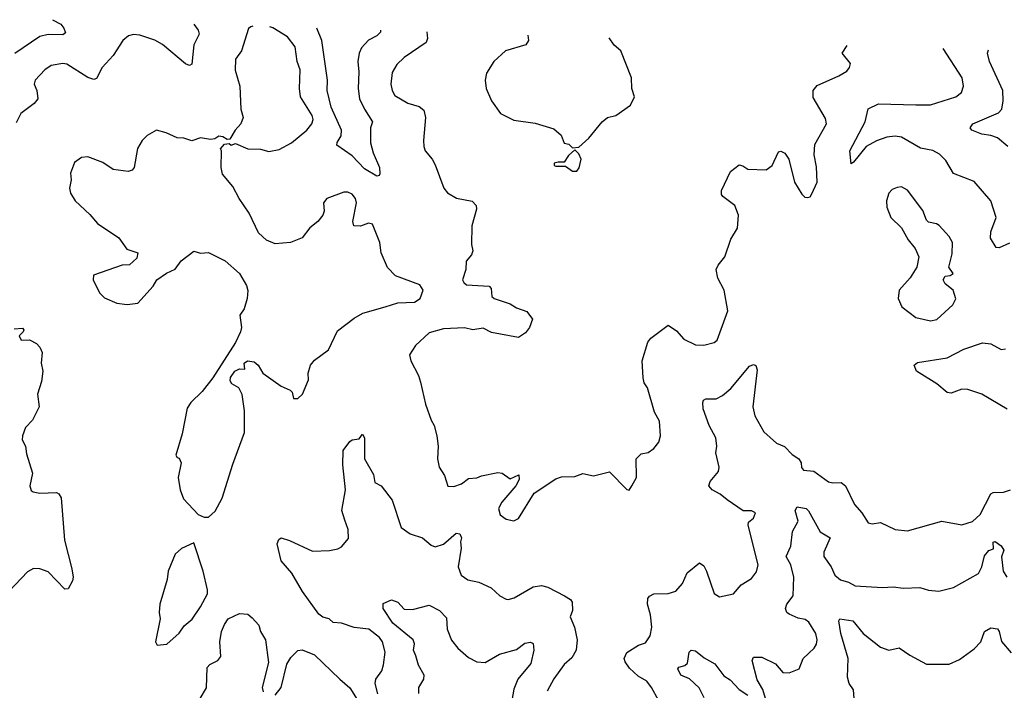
# Model space of a CAD drawing. Extents: x 1839239 to 1929705, y 762242 to 910352.
# Tile 415 of 429: x 1889368 to 1894100, y 905662 to 908885. Entities that reach past the tile are written whole.
import ezdxf

# ---------------------------------------------------------------- set-up
doc = ezdxf.new("R2010")
doc.units = 0

msp = doc.modelspace()

# ---------------------------------------------------------------- linework, layer by layer
at = {"layer": '0CON10XD'}
for points in [[(1889526.5, 908885.3), (1889565, 908863.3), (1889580.5, 908845), (1889587.4, 908822.6), (1889575, 908812.2), (1889505, 908813.6), (1889465, 908804.8), (1889345, 908722.7)], [(1890205.4, 908863.3), (1890225, 908834.3), (1890231.1, 908815), (1890205.4, 908765), (1890195, 908672), (1890184.3, 908665.7), (1890165, 908672.5), (1890055, 908765.6), (1890017.4, 908787.4), (1889945, 908810.8), (1889915, 908814), (1889891.7, 908808.3), (1889863.3, 908785), (1889816.8, 908713.2), (1889765, 908656), (1889737.5, 908602.5), (1889725, 908597.5), (1889695, 908607.8), (1889595, 908670.9), (1889575, 908674.4), (1889518.8, 908665), (1889488.8, 908645), (1889442, 908595), (1889437.1, 908575), (1889450.6, 908545), (1889455.8, 908505), (1889437.4, 908482.6), (1889374.3, 908435), (1889351.2, 908388.8)], [(1890488.6, 908854.2), (1890478.3, 908851.7), (1890467.7, 908842.3), (1890434, 908735), (1890404.4, 908695), (1890403, 908643), (1890426, 908565), (1890430.6, 908455), (1890442, 908415), (1890430, 908385), (1890403.3, 908355), (1890378.3, 908311.7), (1890365, 908310), (1890345, 908322.5), (1890325, 908326), (1890305, 908313.3), (1890285, 908310), (1890237, 908317), (1890195, 908303.3), (1890156.1, 908316.1), (1890125, 908316.7), (1890071.7, 908341.7), (1890025, 908353.8), (1889980.9, 908329.1), (1889955.9, 908304.1), (1889934.3, 908265.7), (1889918, 908175), (1889907.9, 908162.1), (1889890, 908155), (1889817.5, 908165), (1889768.3, 908198.3), (1889695, 908226.2), (1889665, 908222.5), (1889631.7, 908198.3), (1889611.7, 908148.3), (1889615.8, 908115), (1889608, 908075), (1889612.1, 908052.1), (1889634, 908015), (1889705, 907948.8), (1889741.2, 907905), (1889845, 907836.2), (1889883, 907783), (1889936.2, 907765), (1889930.5, 907739.5), (1889895, 907707.5), (1889860, 907705), (1889723.3, 907656.7), (1889721.2, 907635), (1889751.7, 907571.7), (1889775, 907548.6), (1889835, 907522.9), (1889885, 907516.5), (1889935, 907522.9), (1890009.2, 907605), (1890026.7, 907635), (1890073, 907667), (1890115, 907686.2), (1890144.3, 907725.7), (1890205, 907772.5), (1890237, 907763), (1890275, 907766.2), (1890355, 907726.2), (1890423.8, 907665), (1890457.9, 907607.9), (1890464.2, 907584.2), (1890460.8, 907545), (1890446, 907495), (1890426, 907465), (1890433.8, 907405), (1890428.8, 907385), (1890405.7, 907334.3), (1890296.9, 907163.1), (1890245, 907098.8), (1890190, 907045), (1890172.3, 907017.7), (1890149.2, 906895), (1890118.3, 906791.7), (1890125, 906780), (1890135, 906777.5), (1890143.8, 906755), (1890129.6, 906685), (1890140, 906625), (1890155, 906582.5), (1890225, 906506.7), (1890255, 906493.8), (1890275, 906493.3), (1890307.3, 906522.7), (1890341.2, 906585), (1890391.7, 906748.3), (1890448.3, 906901.7), (1890448.8, 907005), (1890436.4, 907083.6), (1890421.2, 907115), (1890387.5, 907135), (1890379.3, 907149.3), (1890381.2, 907165), (1890401.2, 907195), (1890425, 907206.7), (1890450, 907205), (1890447.5, 907235), (1890462.5, 907245), (1890495, 907240), (1890513.3, 907225), (1890536.1, 907186.1), (1890625, 907123.3), (1890667.5, 907105), (1890676.7, 907095), (1890684.4, 907064.4), (1890705, 907064.2), (1890727.5, 907085), (1890755.8, 907154.2), (1890754.2, 907185.8), (1890765.9, 907224.1), (1890785, 907248.8), (1890852.2, 907297.8), (1890895, 907390), (1890975, 907451.2), (1891016.7, 907475), (1891124.2, 907505.8), (1891185, 907524.2), (1891265, 907526.7), (1891292.5, 907545), (1891306.7, 907585), (1891290.7, 907610.7), (1891174.3, 907654.3), (1891135, 907693.8), (1891105.6, 907765), (1891099.4, 907815), (1891062.7, 907902.7), (1891045, 907907.5), (1891005, 907892.9), (1890973.3, 907895), (1890968.6, 907915), (1890987.1, 908005), (1890981.2, 908025), (1890965, 908046), (1890945, 908056), (1890925, 908056.2), (1890843.3, 908025), (1890828, 908005), (1890831.1, 907965), (1890824.5, 907945), (1890801.1, 907915), (1890762.5, 907885), (1890725, 907836.2), (1890670, 907815), (1890595, 907808), (1890553.3, 907825), (1890515, 907860), (1890470.8, 907955), (1890422.5, 908025), (1890393, 908083), (1890343.3, 908143.3), (1890336, 908175), (1890337.5, 908255), (1890332.5, 908265), (1890353, 908287), (1890375, 908290), (1890385, 908282.5), (1890405, 908290), (1890465, 908263.8), (1890525, 908262.5), (1890565, 908251.4), (1890615, 908260.6), (1890675, 908293.1), (1890747.5, 908355), (1890772, 908385), (1890778.6, 908405), (1890774.2, 908425), (1890718.2, 908515), (1890712.7, 908555), (1890715.4, 908644.6), (1890701.5, 908685), (1890692, 908755), (1890655, 908802.5), (1890585, 908845.4), (1890569.4, 908851.6)], [(1891101.2, 908834.4), (1891102.2, 908825), (1891085, 908808.2), (1891043.5, 908786.5), (1891010.3, 908749.7), (1890998.9, 908725), (1890992.9, 908685), (1890997.6, 908635), (1890994.8, 908554.8), (1891001.6, 908505), (1891024.4, 908454.4), (1891063.1, 908395), (1891053.9, 908365), (1891053.8, 908293.8), (1891066.6, 908245), (1891097.3, 908175), (1891098.7, 908145), (1891095, 908135.8), (1891085, 908133.2), (1891025, 908169.1), (1890965, 908230.4), (1890892.3, 908282.3), (1890892.9, 908295), (1890912.4, 908327.6), (1890914.8, 908355), (1890864.8, 908464.8), (1890845.9, 908545), (1890847.1, 908595), (1890820.2, 908785), (1890795.7, 908844.3)], [(1891324.2, 908827.2), (1891327.5, 908795), (1891320.6, 908775), (1891215, 908704.3), (1891179.8, 908670.2), (1891158.3, 908631.7), (1891152.2, 908575), (1891158.1, 908545), (1891171.4, 908521.4), (1891233.3, 908483.3), (1891287.2, 908467.2), (1891310.3, 908450.3), (1891318.1, 908415), (1891307.8, 908305), (1891310.6, 908275), (1891317.1, 908255), (1891350.8, 908215), (1891365, 908187.5), (1891405.7, 908075.7), (1891423.4, 908053.4), (1891466.6, 908026.6), (1891542.5, 908012.5), (1891562, 907992), (1891562.5, 907975), (1891541.4, 907895), (1891540, 907805), (1891546.2, 907775), (1891538.8, 907755), (1891513.8, 907725), (1891511.2, 907685), (1891496.7, 907635), (1891501.7, 907621.7), (1891515, 907611.2), (1891623.6, 907603.6), (1891633.6, 907593.6), (1891637.5, 907555), (1891647.5, 907545), (1891725, 907520), (1891755, 907500), (1891805, 907482.5), (1891832.5, 907445), (1891817.5, 907405), (1891799.3, 907380.7), (1891765, 907357.5), (1891635, 907381.2), (1891595, 907402.5), (1891546.2, 907393.8), (1891505, 907403.8), (1891405, 907400), (1891335, 907380), (1891270.9, 907319.1), (1891242, 907275), (1891247.5, 907245), (1891284.2, 907175), (1891293.5, 907143.5), (1891317.6, 907037.6), (1891345, 906960), (1891360, 906935), (1891373.3, 906885), (1891378.8, 906835), (1891376, 906775), (1891383.8, 906735), (1891410, 906695), (1891425, 906643.3), (1891455, 906640.8), (1891491.2, 906655), (1891525, 906680), (1891565, 906682.5), (1891587.3, 906692.7), (1891665, 906708.8), (1891686.1, 906706.1), (1891725, 906677.5), (1891767, 906697), (1891767.5, 906675), (1891752.5, 906645), (1891685, 906566.7), (1891668.8, 906535), (1891676.7, 906505), (1891705, 906483.8), (1891743, 906477), (1891765, 906487.5), (1891840.5, 906609.5), (1891945, 906677.5), (1891971.8, 906688.2), (1892035, 906689.5), (1892075, 906704), (1892125, 906693.3), (1892201.7, 906711.7), (1892285, 906626.7), (1892296.2, 906623.8), (1892310, 906645), (1892332, 906685), (1892331.2, 906775), (1892355, 906798), (1892387.5, 906805), (1892415.4, 906824.6), (1892440, 906855), (1892448, 906885), (1892442.5, 906955), (1892418.9, 906998.9), (1892385.4, 907115.4), (1892369.6, 907139.6), (1892363.4, 907163.4), (1892360, 907245), (1892386.4, 907335), (1892400.6, 907355), (1892485, 907416.7), (1892525, 907390), (1892559.7, 907349.7), (1892615, 907322.5), (1892655, 907320), (1892705, 907334.3), (1892720, 907345), (1892770.6, 907485), (1892753.1, 907585), (1892722.5, 907642.5), (1892715.7, 907685), (1892724.3, 907705), (1892756.9, 907745), (1892785, 907830), (1892817.3, 907882.7), (1892822, 907945), (1892805, 907992.5), (1892746.7, 908035), (1892740, 908045), (1892740, 908065), (1892783.8, 908155), (1892825, 908187.5), (1892843.3, 908183.3), (1892866.7, 908166.7), (1892955, 908164.3), (1892984.2, 908185), (1893015, 908250), (1893025, 908252.5), (1893045, 908243.3), (1893064, 908215), (1893092, 908105), (1893126.4, 908046.4), (1893141.7, 908031.7), (1893155, 908030), (1893165.9, 908034.1), (1893175, 908047.5), (1893200, 908105), (1893197.9, 908177.9), (1893185.8, 908235.8), (1893188.6, 908285), (1893245.7, 908385), (1893240.3, 908410.3), (1893181.3, 908511.3), (1893180.6, 908545), (1893200.5, 908569.5), (1893304.2, 908615), (1893342.4, 908637.6), (1893355.8, 908655), (1893360, 908675), (1893321.2, 908725), (1893344.2, 908761.9)], [(1891809.5, 908811.5), (1891813.3, 908785), (1891800, 908765), (1891703.3, 908735), (1891646.1, 908683.9), (1891611.2, 908628.8), (1891604.2, 908595), (1891610, 908555), (1891636, 908495), (1891678.8, 908435), (1891743, 908403), (1891845, 908388), (1891935, 908360), (1891970.7, 908330.7), (1891985, 908292.5), (1892007, 908287), (1892025, 908270), (1892055, 908272.5), (1892102.5, 908315), (1892166.7, 908395), (1892192.5, 908415), (1892232.5, 908425), (1892302.5, 908475), (1892323.3, 908515), (1892310, 908555), (1892307.5, 908605), (1892256.1, 908736.1), (1892225, 908763.3), (1892200.5, 908798.8)], [(1894125, 907810.5), (1894075, 907788.6), (1894060, 907790), (1894033.3, 907835), (1894035.6, 907865), (1894061.1, 907935), (1894034.3, 908015), (1893955, 908107.5), (1893855.5, 908145.5), (1893818.9, 908208.9), (1893788.2, 908238.2), (1893755.8, 908255.8), (1893697.2, 908267.2), (1893605, 908320.3), (1893575, 908325.4), (1893535, 908321.3), (1893485, 908303.2), (1893435.5, 908275), (1893375, 908200), (1893363.2, 908193.2), (1893357.5, 908255), (1893430.5, 908395), (1893445, 908456.2), (1893495, 908480.5), (1893674.6, 908475.4), (1893745, 908476.2), (1893866.1, 908513.9), (1893894, 908535), (1893904.2, 908565), (1893897.5, 908605), (1893806, 908746.9)], [(1894116.1, 908275), (1894066.7, 908316.7), (1894035, 908329.3), (1893991.2, 908335), (1893943.8, 908353.8), (1893936, 908365), (1893948.8, 908385), (1894072.1, 908437.9), (1894087.3, 908455), (1894094.6, 908495), (1894092.5, 908545), (1894028.8, 908685), (1894019.5, 908725), (1894024.3, 908739.9)], [(1892045, 908157.5), (1892057, 908173), (1892066.7, 908215), (1892055, 908240), (1892035, 908260), (1892005, 908232.5), (1891985, 908200), (1891955, 908201.2), (1891936.7, 908195), (1891936.7, 908185), (1891945, 908180.8), (1891991.7, 908181.7), (1892025, 908157.5), (1892045, 908157.5)], [(1893745, 907438), (1893775, 907444), (1893852, 907515), (1893865.9, 907544.1), (1893854.4, 907584.4), (1893816.2, 907615), (1893806.2, 907635), (1893815, 907652.5), (1893840, 907655), (1893853.3, 907665), (1893833.8, 907695), (1893849.5, 907760.5), (1893850, 907815), (1893835, 907843.8), (1893786.2, 907896.2), (1893774.5, 907904.5), (1893735, 907912.5), (1893725, 907921.2), (1893708.7, 907968.7), (1893635, 908066), (1893605, 908081.2), (1893585, 908078), (1893561.3, 908068.7), (1893545, 908051.2), (1893532.9, 908015), (1893534.5, 907984.5), (1893555, 907933.8), (1893605.8, 907885), (1893637.7, 907827.7), (1893671.2, 907785), (1893688.8, 907745), (1893680, 907695), (1893646.7, 907645), (1893593.8, 907585), (1893590, 907545), (1893606.7, 907505), (1893674.3, 907454.3), (1893745, 907438)], [(1889340.9, 907399.1), (1889381.7, 907401.7), (1889387.5, 907395), (1889384, 907385), (1889366.2, 907365), (1889375, 907345.5), (1889415, 907346.5), (1889448.3, 907328.3), (1889465, 907311.5), (1889476.5, 907285), (1889471.7, 907235), (1889479.8, 907195), (1889473.1, 907146.9), (1889453.5, 907085), (1889461.8, 907025), (1889429.5, 906960.5), (1889396.7, 906925), (1889381.9, 906885), (1889380.6, 906865), (1889396.7, 906835), (1889401.5, 906798.5), (1889430, 906705), (1889416, 906645), (1889422.7, 906622.7), (1889432.5, 906615), (1889465, 906608.6), (1889545, 906613.3), (1889556.7, 906606.7), (1889567, 906587), (1889583.3, 906383.3), (1889619.4, 906245), (1889625.7, 906205), (1889622.1, 906187.9), (1889601.2, 906148.8), (1889585, 906147.8), (1889505, 906231.5), (1889465, 906245.6), (1889435, 906246.7), (1889405, 906231.4), (1889285, 906104.5)], [(1894113.3, 907013.3), (1893991.4, 907085), (1893925, 907107.9), (1893895, 907108.9), (1893845, 907089.5), (1893825, 907093.5), (1893775, 907135.6), (1893677.5, 907195), (1893666, 907224), (1893683.2, 907236.8), (1893825, 907260), (1893905, 907300.9), (1893995, 907331.5), (1894035, 907327.1), (1894085, 907300), (1894105, 907303.5)], [(1892437.1, 905615), (1892404.6, 905674.6), (1892381.9, 905705), (1892340.2, 905730.2), (1892298.9, 905768.9), (1892278.1, 905798.1), (1892273.5, 905815), (1892285.8, 905844.2), (1892341.6, 905878.4), (1892375, 905890), (1892397.1, 905922.9), (1892406.2, 905965), (1892399.1, 906025), (1892384.6, 906075), (1892387, 906103), (1892394.4, 906115), (1892415.3, 906124.7), (1892485, 906127.1), (1892521.5, 906138.5), (1892553.5, 906175), (1892575, 906226.5), (1892635, 906274), (1892655, 906260), (1892669.2, 906235), (1892705, 906127.5), (1892731.7, 906111.7), (1892797.5, 906125), (1892835, 906168.8), (1892885, 906198.8), (1892908.8, 906231.2), (1892916, 906265), (1892868, 906455), (1892870.8, 906469.2), (1892895, 906488.8), (1892904, 906515), (1892885, 906524.2), (1892845, 906524.2), (1892767.2, 906577.2), (1892734, 906605), (1892695.5, 906625.5), (1892680, 906645), (1892685.8, 906665), (1892726.8, 906713.2), (1892728.6, 906735), (1892713.7, 906803.7), (1892718.3, 906835), (1892713, 906875), (1892681.8, 906935), (1892653.1, 907015), (1892651.2, 907045), (1892654.2, 907055.8), (1892665, 907063.3), (1892715, 907062), (1892745, 907078.1), (1892785, 907112.5), (1892875, 907219.2), (1892895, 907228), (1892905, 907223.3), (1892912.5, 907202.5), (1892891.1, 907025), (1892901.1, 906981.1), (1892944, 906904), (1893005, 906850.4), (1893044, 906834), (1893080.6, 906795), (1893112.2, 906775), (1893122.7, 906755), (1893125, 906733.3), (1893135, 906720), (1893185, 906715.5), (1893254.6, 906664.6), (1893275, 906658.9), (1893315, 906660.4), (1893336.5, 906645), (1893379.2, 906555), (1893414.3, 906514.3), (1893445, 906466.2), (1893465, 906461.2), (1893505, 906468), (1893575, 906434.5), (1893635, 906428.1), (1893800, 906475), (1893895, 906457.3), (1893946.6, 906473.4), (1893983.7, 906506.3), (1894035, 906605.8), (1894046.8, 906613.2), (1894095.9, 906614.1), (1894130, 906625)], [(1891088.8, 905645), (1891076.7, 905695), (1891078.8, 905715), (1891108, 905755), (1891116.4, 905783.6), (1891124.2, 905845), (1891111.9, 905895), (1891097.1, 905915), (1891046, 905955), (1890975, 905963.3), (1890915, 905984.4), (1890875, 905987.5), (1890855, 906006), (1890825, 906013.8), (1890805, 906028), (1890727.4, 906137.4), (1890676.5, 906225), (1890623.8, 906283.8), (1890605.6, 906365), (1890612.8, 906387.2), (1890625, 906394.2), (1890665, 906381.9), (1890775, 906330.4), (1890856.6, 906333.4), (1890897.5, 906342.5), (1890915, 906352), (1890947.9, 906392.1), (1890947.1, 906435), (1890930.6, 906479.4), (1890915.4, 906525.4), (1890933.1, 906625), (1890920.9, 906745), (1890922.7, 906815), (1890955, 906857.3), (1890965, 906865.5), (1890999.8, 906870.2), (1891015, 906892.5), (1891025.8, 906875), (1891025.8, 906775), (1891068.9, 906698.9), (1891075, 906660), (1891104.4, 906644.4), (1891157.5, 906575), (1891201.1, 906445), (1891245, 906414.4), (1891304.4, 906394.4), (1891345, 906360), (1891365, 906351.1), (1891405, 906363.8), (1891465, 906416.7), (1891483.5, 906413.5), (1891490.4, 906395), (1891486, 906375), (1891489.4, 906345), (1891475.3, 906255), (1891490, 906215), (1891522.2, 906192.2), (1891575, 906181.5), (1891634.5, 906154.5), (1891675, 906116), (1891705, 906100), (1891715, 906097.5), (1891745, 906106.2), (1891835, 906159.2), (1891875, 906165.2), (1891906.7, 906156.7), (1891986.2, 906116.2), (1892015, 906097.5), (1892022.2, 906085), (1892024.3, 906045), (1892014, 906015), (1892034.5, 905964.5), (1892046.7, 905905), (1892041.8, 905855), (1892021.7, 905818.3), (1891984.6, 905785.4), (1891935, 905717.5), (1891902.3, 905657.7)], [(1892952.4, 905622.4), (1892939.6, 905665), (1892911.7, 905711.7), (1892888.2, 905805), (1892895, 905820.9), (1892935, 905820.3), (1892999.5, 905789.5), (1893035, 905748.1), (1893065, 905745.6), (1893114.5, 905765.5), (1893133.6, 905815), (1893185.8, 905864.2), (1893196.4, 905883.6), (1893199.6, 905905), (1893193.8, 905935), (1893159.5, 905989.5), (1893142.7, 906002.7), (1893109.1, 906009.1), (1893065, 906028.1), (1893054.8, 906035), (1893048.3, 906055), (1893054.2, 906075.8), (1893084.2, 906115.8), (1893087.9, 906205), (1893073.9, 906265), (1893050.9, 906305), (1893073.1, 906355), (1893081.6, 906425), (1893109.4, 906475), (1893093.9, 906526.1), (1893105, 906542.9), (1893147.5, 906535), (1893158.2, 906525), (1893214, 906424), (1893262, 906395), (1893232.2, 906325), (1893232.5, 906305), (1893267.7, 906255), (1893285, 906215.7), (1893312.4, 906192.4), (1893351.3, 906181.3), (1893383.5, 906163.5), (1893515, 906155.6), (1893565, 906158.9), (1893615, 906151.9), (1893693.6, 906156.4), (1893735, 906143.8), (1893785, 906138), (1893855, 906156.2), (1893975, 906223.3), (1893991.4, 906255), (1894005, 906308), (1894025, 906334), (1894047.6, 906342.4), (1894046.2, 906373.8), (1894055, 906376.9), (1894085, 906356.2), (1894097.3, 906335), (1894086.3, 906303.7), (1894093.4, 906235), (1894111.8, 906205)], [(1890028.3, 905878.3), (1890075, 905883.3), (1890135, 905936.7), (1890158.8, 905971.2), (1890196.8, 906003.2), (1890237.6, 906062.4), (1890270, 906125), (1890271.1, 906145), (1890250, 906235), (1890205, 906370), (1890145, 906343.3), (1890115, 906316.2), (1890081.2, 906235), (1890076, 906195), (1890042, 906075), (1890038, 906035), (1890043.3, 906005), (1890020, 905895), (1890028.3, 905878.3)], [(1891286.1, 905646.1), (1891285.4, 905675), (1891309.6, 905715), (1891312.1, 905735), (1891285, 905781.9), (1891272, 905828), (1891260.5, 905855), (1891265.7, 905885), (1891258.6, 905905), (1891160.6, 905985), (1891114.4, 906055), (1891115, 906079.2), (1891155, 906096.2), (1891185, 906086), (1891215, 906052.5), (1891255, 906050.6), (1891335, 906070.6), (1891385.8, 906045), (1891419.7, 906009.7), (1891422, 905955), (1891442.7, 905902.7), (1891473.8, 905865), (1891525, 905820), (1891565, 905798.5), (1891605, 905794.6), (1891674.3, 905835.7), (1891755, 905858.4), (1891795, 905888.9), (1891822.5, 905892.5), (1891835, 905886.7), (1891839.4, 905855), (1891825, 905790), (1891761.1, 905715), (1891743.1, 905666.9), (1891729.7, 905595)], [(1890235, 905622.5), (1890266.3, 905673.7), (1890268.8, 905771.2), (1890281.9, 905785), (1890320.8, 905805), (1890334.4, 905825), (1890330, 905895), (1890338.4, 905945), (1890351.5, 905978.5), (1890370, 906005), (1890425, 906030.6), (1890465, 906027.1), (1890485, 906010), (1890516.5, 905975), (1890525.5, 905945), (1890549.1, 905905), (1890564.2, 905795), (1890532.5, 905675), (1890538.8, 905655)], [(1893378.3, 905621.7), (1893374.6, 905664.6), (1893354.3, 905695), (1893345.6, 905725), (1893348.9, 905815), (1893313.4, 905935), (1893304, 905995), (1893310, 906005), (1893371.2, 905995), (1893422.1, 905935), (1893505, 905869.5), (1893545, 905854.2), (1893595, 905865.8), (1893645, 905830), (1893725, 905787.8), (1893835, 905787.7), (1893885, 905810), (1893955, 905861.2), (1893986.5, 905895), (1894005, 905944.4), (1894035, 905962.7), (1894066.9, 905956.9), (1894075.3, 905945), (1894086.8, 905896.8), (1894132.6, 905842.6)], [(1890595, 905638), (1890624.3, 905675), (1890652.4, 905787.6), (1890670.5, 905819.5), (1890705, 905853.8), (1890725, 905856), (1890785, 905832), (1890906, 905716), (1890954.1, 905674.1), (1891005, 905592.5)], [(1892657.5, 905625), (1892633.7, 905673.7), (1892586.1, 905716.1), (1892545.6, 905735), (1892530, 905765), (1892535, 905773.3), (1892565, 905781.1), (1892577.4, 905792.6), (1892584.5, 905845.5), (1892595.5, 905854.5), (1892615, 905852.1), (1892657.3, 905817.3), (1892708.7, 905788.7), (1892751, 905731), (1892781.5, 905711.5), (1892824.8, 905664.8), (1892867.6, 905637.6)]]:
    msp.add_lwpolyline(points, dxfattribs=at)

doc.saveas('drawing.dxf')
